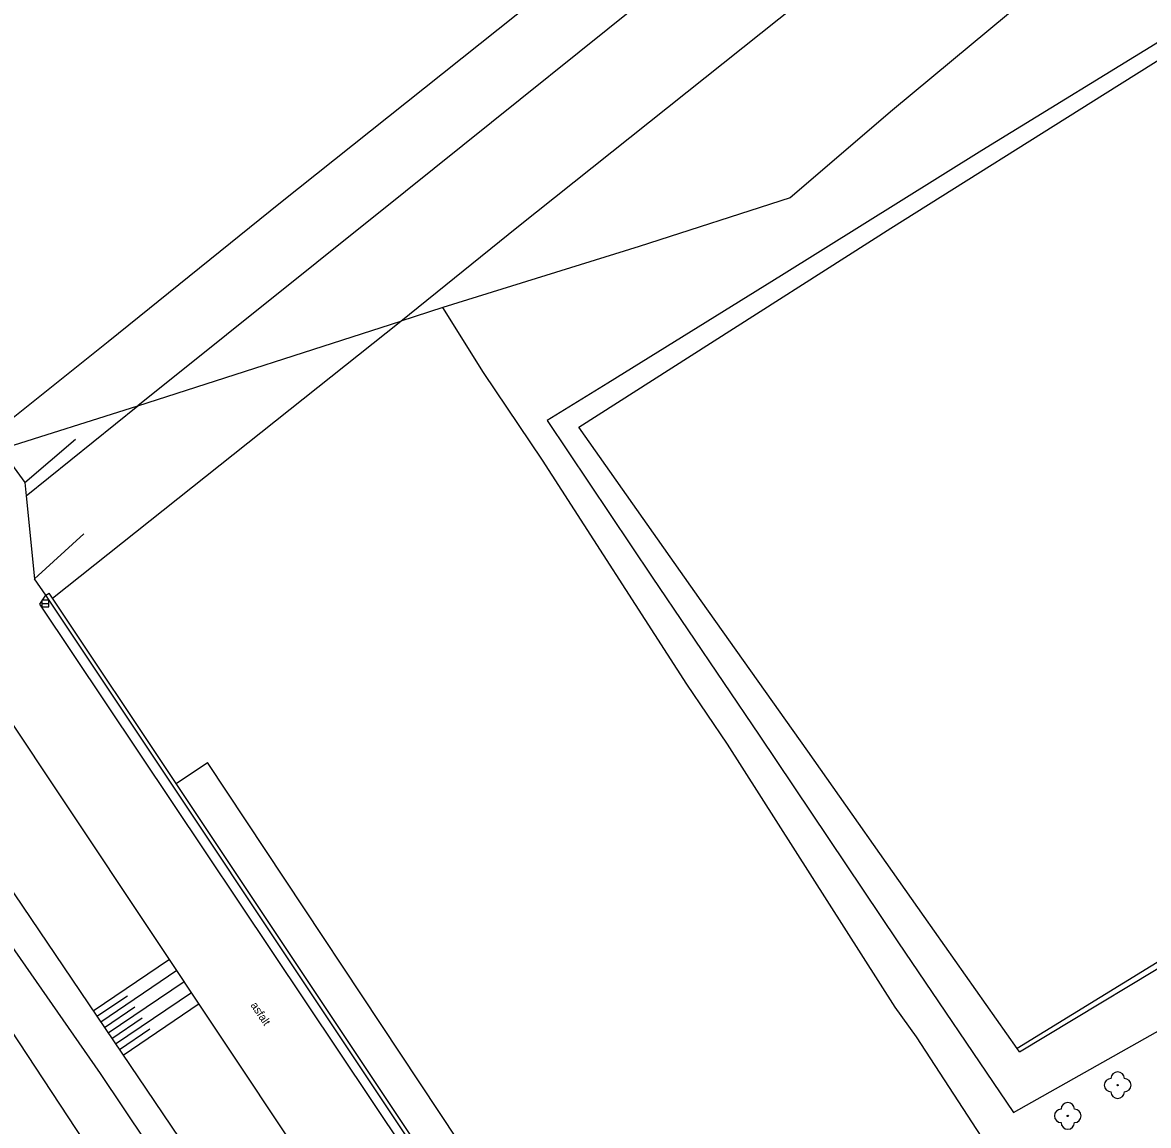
# Model space of a CAD drawing. Extents: x -493753 to -49290, y -1127285 to -112654.
# Drawn here: x -493055.4 to -492971, y -1126766.2 to -1126683.6 of the extents above; entities that cross this region are included whole.
import ezdxf

# ---------------------------------------------------------------- set-up
doc = ezdxf.new("R2010")
doc.units = 0
for name, color, linetype in [('Vrstva 10', 7, 'Continuous'), ('Vrstva 11', 7, 'Continuous'), ('Vrstva 15', 7, 'Continuous'), ('Vrstva 22', 7, 'Continuous'), ('Vrstva 27', 7, 'Continuous'), ('Vrstva 40', 7, 'Continuous'), ('Vrstva 7', 7, 'Continuous'), ('Vrstva 8', 7, 'Continuous')]:
    doc.layers.add(name, color=color, linetype=linetype)

msp = doc.modelspace()

# ---------------------------------------------------------------- linework, layer by layer
at = {"layer": 'Vrstva 10'}
msp.add_line((-493031.81, -1126772.61), (-493059.34, -1126731.33), dxfattribs=at)
at = {"layer": 'Vrstva 11'}
for p, q in [((-493057, -1126715.55), (-493046.74, -1126712.29)), ((-493054.09, -1126727.16), (-493053.63, -1126726.5)), ((-493014.41, -1126786.42), (-493054.09, -1126727.16)), ((-492981.11, -1126765.25), (-492962.12, -1126754.57))]:
    msp.add_line(p, q, dxfattribs=at)
for points in [[(-493010.29, -1126676.56), (-493036.05, -1126697.08)], [(-492947.21, -1126685.45), (-492955.96, -1126676.25), (-492969.06, -1126684.33), (-492983.48, -1126693.16), (-492998.5, -1126702.53), (-493011.5, -1126710.59), (-493016.06, -1126713.4), (-493008.19, -1126725.13), (-493000.15, -1126736.99), (-492989.77, -1126752.48), (-492981.11, -1126765.25)], [(-493005.56, -1126688.78), (-492990.47, -1126676.73)], [(-492980.83, -1126760.45), (-492987.79, -1126750.57), (-492996.52, -1126738.19), (-493004.52, -1126726.91), (-493013.68, -1126713.9), (-493005.26, -1126708.53), (-492990.29, -1126698.98), (-492974.23, -1126688.89), (-492956.79, -1126677.94)], [(-493005.05, -1126678.87), (-493026.67, -1126696.23)], [(-492978.53, -1126680.44), (-492990.17, -1126690.14), (-492997.84, -1126696.72), (-493009.15, -1126700.35), (-493023.88, -1126704.92)], [(-493018.32, -1126698.94), (-493005.56, -1126688.78)], [(-493026.67, -1126696.23), (-493046.74, -1126712.29)], [(-493036.05, -1126697.08), (-493048.96, -1126707.5)], [(-493027.02, -1126705.95), (-493018.32, -1126698.94)], [(-493023.88, -1126704.92), (-493027.02, -1126705.95)], [(-493020.83, -1126709.8), (-493023.88, -1126704.92)], [(-493053.13, -1126726.71), (-493027.02, -1126705.95)], [(-493046.74, -1126712.29), (-493027.02, -1126705.95)], [(-493048.96, -1126707.5), (-493057.72, -1126714.5)], [(-493016.4, -1126716.36), (-493020.83, -1126709.8)], [(-493055.1, -1126719.04), (-493046.74, -1126712.29)], [(-493005.58, -1126733.15), (-493016.4, -1126716.36)], [(-493092.44, -1126727.13), (-493088.09, -1126727.43), (-493085.51, -1126727.72), (-493082.46, -1126728.7), (-493080.08, -1126729.47), (-493077.26, -1126730.35), (-493074.44, -1126731.8), (-493071.43, -1126733.51), (-493068.91, -1126735.4), (-493067.45, -1126736.71), (-493065.46, -1126739.29), (-493062.16, -1126743.85), (-493057.18, -1126751.41), (-493049.55, -1126762.34), (-493042.66, -1126772.62), (-493039.1, -1126777.85)], [(-493040.97, -1126782.3), (-493054.4, -1126761.85), (-493067.3, -1126742.3), (-493069.82, -1126739.58), (-493075.57, -1126735.12), (-493077.5, -1126734.1), (-493082.15, -1126732.23), (-493088.54, -1126730.74), (-493090.61, -1126730.61), (-493098.93, -1126730.61), (-493105.56, -1126732.16), (-493111.69, -1126734.49), (-493113.63, -1126735.33), (-493117.31, -1126737.4), (-493120.54, -1126739.27), (-493125, -1126742.02)], [(-493002.53, -1126737.65), (-493005.58, -1126733.15)], [(-492989.97, -1126757.37), (-493002.53, -1126737.65)], [(-493043.87, -1126740.59), (-493041.51, -1126739.02)], [(-493022.69, -1126767.4), (-493041.51, -1126739.02)], [(-492966.62, -1126751.74), (-492980.83, -1126760.45)], [(-492980.66, -1126760.71), (-492966.37, -1126752.11)], [(-492988.37, -1126759.59), (-492989.97, -1126757.37)], [(-492980.35, -1126771.91), (-492988.37, -1126759.59)], [(-492980.66, -1126760.71), (-492980.83, -1126760.45)]]:
    msp.add_lwpolyline(points, dxfattribs=at)
at = {"layer": 'Vrstva 15'}
for p, q in [((-493050.08, -1126757.64), (-493044.37, -1126753.77)), ((-493049.52, -1126758.47), (-493043.82, -1126754.6)), ((-493048.96, -1126759.29), (-493043.26, -1126755.44)), ((-493049.8, -1126758.05), (-493047.52, -1126756.51)), ((-493048.4, -1126760.12), (-493042.71, -1126756.27)), ((-493049.24, -1126758.88), (-493046.96, -1126757.34)), ((-493047.84, -1126760.95), (-493042.15, -1126757.1)), ((-493048.68, -1126759.71), (-493046.4, -1126758.17)), ((-493048.12, -1126760.54), (-493045.84, -1126758.99))]:
    msp.add_line(p, q, dxfattribs=at)
at = {"layer": 'Vrstva 22'}
for centre in [(-492973.29, -1126763.21), (-492977.03, -1126765.51)]:
    msp.add_circle(centre, 0.05, dxfattribs=at)
for centre, start, end in [((-492973.79, -1126763.21), 90, 270), ((-492973.29, -1126762.71), 0, 180), ((-492972.79, -1126763.21), 270, 90), ((-492973.29, -1126763.71), 180, 0), ((-492977.53, -1126765.51), 90, 270), ((-492977.03, -1126765.01), 0, 180), ((-492976.53, -1126765.51), 270, 90), ((-492977.03, -1126766.01), 180, 0)]:
    msp.add_arc(centre, 0.5, start, end, dxfattribs=at)
at = {"layer": 'Vrstva 27'}
msp.add_line((-493053.92, -1126727.11), (-493053.42, -1126727.11), dxfattribs=at)
msp.add_lwpolyline([(-493053.92, -1126727.36), (-493053.42, -1126727.36), (-493053.42, -1126726.86), (-493053.92, -1126726.86)], close=True, dxfattribs=at)
at = {"layer": 'Vrstva 7'}
for p, q in [((-493055.2, -1126718.05), (-493051.41, -1126714.79)), ((-493054.47, -1126725.26), (-493050.79, -1126721.88)), ((-493053.63, -1126726.5), (-493054.47, -1126725.26)), ((-493053.63, -1126726.5), (-493053.38, -1126726.33)), ((-493013.87, -1126786.1), (-493053.63, -1126726.5)), ((-493058.32, -1126745.47), (-493037.67, -1126775.96))]:
    msp.add_line(p, q, dxfattribs=at)
msp.add_lwpolyline([(-493013.62, -1126785.93), (-493024.97, -1126768.92), (-493043.87, -1126740.59), (-493053.13, -1126726.71), (-493053.38, -1126726.33)], dxfattribs=at)
at = {"layer": 'Vrstva 8'}
msp.add_line((-493056.92, -1126715.67), (-493055.2, -1126718.05), dxfattribs=at)
msp.add_lwpolyline([(-493055.2, -1126718.05), (-493055.1, -1126719.04), (-493054.47, -1126725.26)], dxfattribs=at)

# ---------------------------------------------------------------- texts
at = {"layer": 'Vrstva 40'}
msp.add_text('asfalt', height=0.6, rotation=303.69968, dxfattribs=at).set_placement((-493038.309, -1126757.217))

doc.saveas('drawing.dxf')
